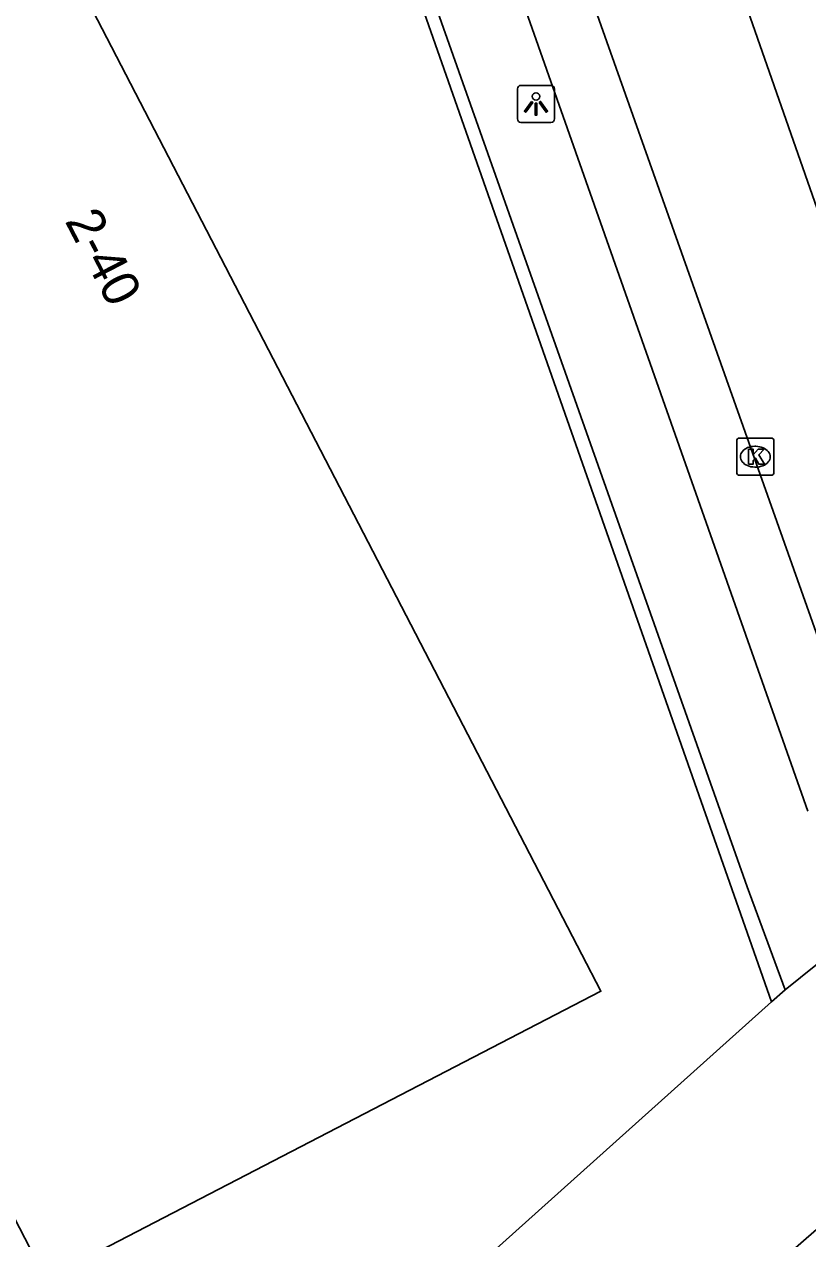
# Model space of a CAD drawing. Extents: x 162172 to 163187, y 382874 to 383684.
# Drawn here: x 162914.31 to 162935.37, y 383588.65 to 383621.32 of the extents above; entities that cross this region are included whole.
import ezdxf

# ---------------------------------------------------------------- set-up
doc = ezdxf.new("R2010")
doc.units = 0
for name, color, linetype in [('IMGEO_Hek', 7, 'Continuous'), ('IMGEO_Kolk', 7, 'Continuous'), ('IMGEO_Lichtpunt', 7, 'Continuous'), ('IMGEO_Pand', 7, 'Continuous'), ('IMGEO_Pand_nummerreeks', 7, 'Continuous'), ('IMGEO_Rijbaan_lokaal_open', 7, 'Continuous'), ('IMGEO_Voetpad_open', 7, 'Continuous')]:
    doc.layers.add(name, color=color, linetype=linetype)

msp = doc.modelspace()

# ---------------------------------------------------------------- linework, layer by layer
at = {"layer": 'IMGEO_Hek'}
msp.add_lwpolyline([(162918.27, 383641.001), (162934.401, 383595.019)], dxfattribs=at)
at = {"layer": 'IMGEO_Kolk'}
for p, q in [((162933.539, 383610.186), (162934.391, 383610.186)), ((162933.464, 383609.26), (162933.464, 383610.112)), ((162933.952, 383609.966), (162933.977, 383609.966)), ((162934.465, 383610.112), (162934.465, 383609.26)), ((162933.975, 383609.406), (162933.95, 383609.406)), ((162934.391, 383609.186), (162933.539, 383609.186))]:
    msp.add_line(p, q, dxfattribs=at)
for points in [[(162933.539, 383610.186), (162934.391, 383610.186)], [(162933.464, 383609.26), (162933.464, 383610.112)], [(162933.785, 383609.886), (162933.908, 383609.886), (162933.908, 383609.735), (162934.038, 383609.886), (162934.202, 383609.886), (162934.056, 383609.735), (162934.209, 383609.486), (162934.057, 383609.486), (162933.972, 383609.65), (162933.908, 383609.583), (162933.908, 383609.486), (162933.785, 383609.486), (162933.785, 383609.886)], [(162934.465, 383610.112), (162934.465, 383609.26)], [(162934.391, 383609.186), (162933.539, 383609.186)]]:
    msp.add_lwpolyline(points, dxfattribs=at)
for centre, start, end in [((162933.541, 383610.11), 91.552, 178.448), ((162933.541, 383610.11), 91.552, 178.448), ((162934.389, 383610.11), 1.552, 88.448), ((162934.389, 383610.11), 1.552, 88.448), ((162933.541, 383609.262), 181.552, 268.448), ((162933.541, 383609.262), 181.552, 268.448), ((162934.389, 383609.262), 271.552, 358.448), ((162934.389, 383609.262), 271.552, 358.448)]:
    msp.add_arc(centre, 0.0765, start, end, dxfattribs=at)
for centre, major_axis, ratio, start_param, end_param in [((162933.951, 383609.686), (-0.387, 0.002), 0.722429, 4.712389, 7.853982), ((162933.976, 383609.686), (-0.39, 0.002), 0.717154, 1.570796, 4.712389)]:
    msp.add_ellipse(centre, major_axis=major_axis, ratio=ratio, start_param=start_param, end_param=end_param, dxfattribs=at)
at = {"layer": 'IMGEO_Lichtpunt'}
for p, q in [((162928.471, 383619.674), (162927.663, 383619.674)), ((162928.471, 383619.674), (162927.663, 383619.674)), ((162927.569, 383619.579), (162927.569, 383618.772)), ((162927.569, 383619.579), (162927.569, 383618.772)), ((162928.565, 383618.772), (162928.565, 383619.579)), ((162928.565, 383618.772), (162928.565, 383619.579)), ((162927.663, 383618.678), (162928.471, 383618.678)), ((162927.663, 383618.678), (162928.471, 383618.678))]:
    msp.add_line(p, q, dxfattribs=at)
for points in [[(162927.943, 383619.243), (162927.982, 383619.215), (162927.794, 383618.953), (162927.756, 383618.98), (162927.943, 383619.243)], [(162928.045, 383619.195), (162928.092, 383619.195), (162928.092, 383618.873), (162928.045, 383618.873), (162928.045, 383619.195)], [(162928.155, 383619.215), (162928.193, 383619.242), (162928.38, 383618.98), (162928.341, 383618.952), (162928.155, 383619.215)]]:
    msp.add_lwpolyline(points, dxfattribs=at)
msp.add_circle((162928.068, 383619.377), 0.0994, dxfattribs=at)
for centre, start, end in [((162927.663, 383619.579), 90, 180), ((162927.663, 383619.579), 90, 180), ((162928.471, 383619.579), 0, 90), ((162928.471, 383619.579), 0, 90), ((162927.663, 383618.772), 180, 270), ((162927.663, 383618.772), 180, 270), ((162928.471, 383618.772), 270, 0), ((162928.471, 383618.772), 270, 360)]:
    msp.add_arc(centre, 0.0946, start, end, dxfattribs=at)
at = {"layer": 'IMGEO_Pand'}
msp.add_lwpolyline([(162903.848, 383642.115), (162907.362, 383635.264), (162908.733, 383635.998), (162929.815, 383595.307), (162914.889, 383587.573), (162890.357, 383635.092), (162903.848, 383642.115)], dxfattribs=at)
at = {"layer": 'IMGEO_Rijbaan_lokaal_open'}
for points in [[(162939.21, 383606.095), (162930.116, 383632.13)], [(162926.448, 383630.793), (162938.068, 383597.999)], [(162934.975, 383588.339), (162936.601, 383589.768)]]:
    msp.add_lwpolyline(points, dxfattribs=at)
at = {"layer": 'IMGEO_Voetpad_open'}
for points in [[(162934.766, 383595.346), (162933.743, 383598.117), (162918.551, 383641.102), (162918.27, 383641.001), (162916.808, 383645.252), (162917.022, 383645.318), (162905.854, 383676.941)], [(162935.374, 383600.151), (162927.737, 383621.84)], [(162934.766, 383595.346), (162938.068, 383597.999)], [(162912.895, 383575.736), (162934.401, 383595.019), (162934.766, 383595.346)]]:
    msp.add_lwpolyline(points, dxfattribs=at)

# ---------------------------------------------------------------- texts
at = {"layer": 'IMGEO_Pand_nummerreeks'}
msp.add_text('2-40', height=1, rotation=297.3881, dxfattribs=at).set_placement((162915.387, 383616.028))

doc.saveas('drawing.dxf')
